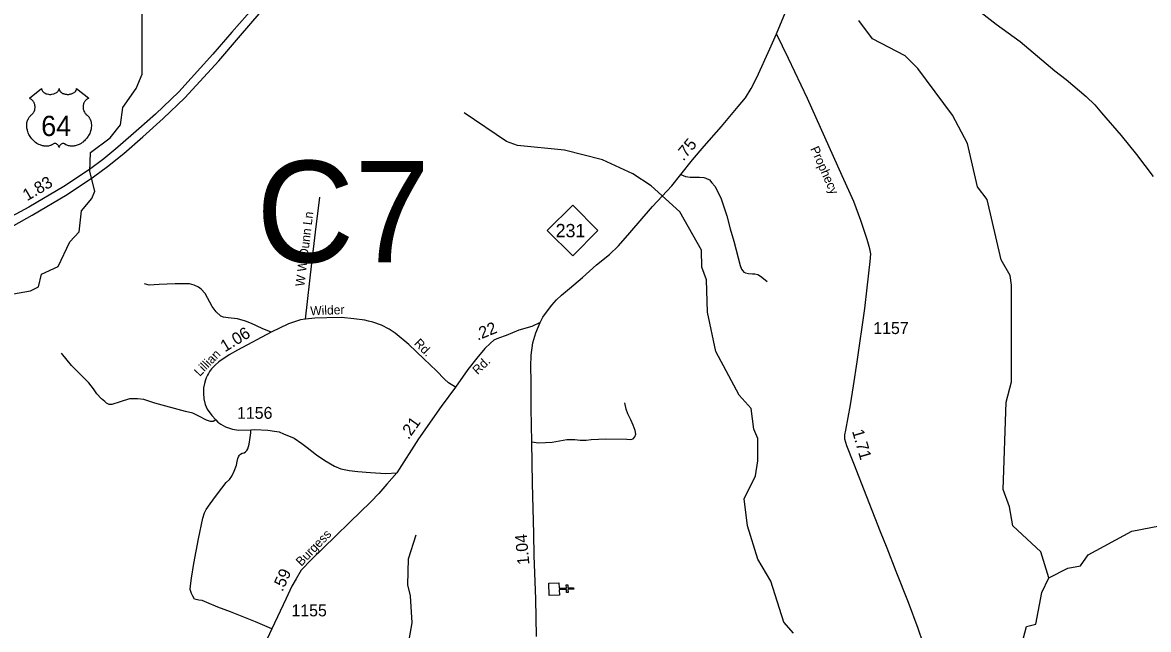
# Model space of a CAD drawing. Extents: x 2220236 to 2384410, y 720751 to 894131.
# Drawn here: x 2237843 to 2249679, y 775846 to 782225 of the extents above; entities that cross this region are included whole.
import ezdxf

# ---------------------------------------------------------------- set-up
doc = ezdxf.new("R2010")
doc.units = 0
for name, color, linetype in [('Exist Cultural Church CELL', 7, 'Continuous'), ('Exist Hydrographic Creek Single Shore', 7, 'Continuous'), ('Exist Hydrographic Misc Water Feature', 7, 'Continuous'), ('Exist Road Non-System Type 51', 7, 'Continuous'), ('Exist Road Non-System Type 51 Label', 7, 'Continuous'), ('Exist Road Primary NC Attributed', 7, 'Continuous'), ('Exist Road Primary NC Service Mileage Hundredths English Label', 7, 'Continuous'), ('Exist Road Primary NC Shield CELL', 7, 'Continuous'), ('Exist Road Primary NC Shield Number Label', 7, 'Continuous'), ('Exist Road Primary US Divided Attributed', 7, 'Continuous'), ('Exist Road Primary US Mileage Hundredths English Label', 7, 'Continuous'), ('Exist Road Primary US Shield CELL', 7, 'Continuous'), ('Exist Road Primary US Shield Number Label', 7, 'Continuous'), ('Exist Road Secondary Mileage Hundredths English Label', 7, 'Continuous'), ('Exist Road Secondary Structure Culvert Number Label', 7, 'Continuous'), ('Exist Road Secondary Type 51 Attributed', 7, 'Continuous'), ('Exist Road Secondary Type 51 Label', 7, 'Continuous'), ('Exist Road Secondary Type 51 Number Label', 7, 'Continuous')]:
    doc.layers.add(name, color=color, linetype=linetype)

msp = doc.modelspace()

# ---------------------------------------------------------------- linework, layer by layer
at = {"layer": 'Exist Cultural Church CELL'}
msp.add_lwpolyline([(2243481, 776336), (2243484, 776279), (2243560, 776282), (2243559, 776314), (2243575, 776315), (2243576, 776283), (2243636, 776285), (2243637, 776269), (2243576, 776267), (2243578, 776235), (2243562, 776234), (2243560, 776266), (2243484, 776263), (2243487, 776206), (2243380, 776202), (2243375, 776332)], close=True, dxfattribs=at)
at = {"layer": 'Exist Hydrographic Creek Single Shore'}
for points in [[(2248632, 776388), (2248546, 776662), (2248253, 776934), (2248218, 777135), (2248150, 777316), (2248184, 778234), (2248240, 778449), (2248240, 779466), (2248223, 779565), (2248131, 779731), (2247983, 780364), (2247882, 780497), (2247778, 780952), (2247617, 781250), (2247255, 781740), (2247121, 781874), (2246778, 782052), (2246635, 782245)], [(2245946, 775807), (2245845, 775924), (2245708, 776353), (2245573, 776586), (2245462, 776935), (2245427, 777218), (2245549, 777462), (2245573, 777619), (2245571, 777852), (2245529, 777951), (2245502, 778168), (2245376, 778308), (2245131, 778766), (2245044, 779181), (2245033, 779522), (2244982, 779655), (2244980, 779832), (2244752, 780237), (2244450, 780509), (2244258, 780634), (2243940, 780782), (2243539, 780885), (2243047, 780931), (2242930, 780973), (2242486, 781277)], [(2248117, 774506), (2248129, 774693), (2248228, 774835), (2248223, 775426), (2248263, 775635), (2248362, 775744), (2248395, 775878), (2248494, 775902), (2248558, 776235), (2248632, 776388)]]:
    msp.add_lwpolyline(points, dxfattribs=at)
at = {"layer": 'Exist Hydrographic Misc Water Feature'}
for points in [[(2237687, 779362), (2237928, 779406), (2238011, 779447), (2238044, 779581), (2238218, 779660), (2238341, 779919), (2238440, 780026), (2238463, 780245), (2238570, 780377), (2238603, 780452), (2238551, 780660), (2238558, 780860), (2238765, 781013), (2238872, 781148), (2238896, 781332), (2239036, 781532), (2239101, 781682), (2239106, 783148), (2239145, 783449), (2239342, 783825), (2239473, 784026), (2239845, 784353), (2239927, 784522), (2239918, 784669)], [(2248632, 776388), (2248831, 776489), (2248964, 776516), (2249046, 776632), (2249503, 776879), (2249993, 776973), (2250659, 777012), (2251041, 777132), (2251099, 777174)], [(2241753, 774454), (2241757, 774657), (2241706, 774881), (2241713, 774973), (2241803, 775141), (2241939, 775916), (2241920, 776198), (2241894, 776314), (2241900, 776589), (2241981, 776840)]]:
    msp.add_lwpolyline(points, dxfattribs=at)
at = {"layer": 'Exist Road Non-System Type 51'}
for points in [[(2244764, 780627), (2244813, 780607), (2244860, 780601), (2244958, 780600), (2245003, 780597), (2245025, 780590), (2245063, 780570), (2245090, 780541), (2245119, 780504), (2245145, 780461), (2245188, 780371), (2245248, 780195), (2245282, 780057), (2245319, 779927), (2245386, 779672), (2245402, 779632), (2245413, 779614), (2245426, 779601), (2245442, 779594), (2245475, 779587), (2245518, 779583), (2245542, 779583), (2245573, 779576), (2245602, 779561), (2245633, 779534), (2245671, 779503)], [(2240818, 779108), (2240884, 779695), (2240924, 780022), (2240970, 780389)], [(2240457, 778972), (2240361, 779010), (2240250, 779062), (2240186, 779086), (2240103, 779110), (2240006, 779122), (2239955, 779128), (2239926, 779140), (2239879, 779185), (2239836, 779240), (2239763, 779376), (2239721, 779424), (2239692, 779444), (2239648, 779464), (2239598, 779477), (2239553, 779478), (2239447, 779478), (2239279, 779470), (2239175, 779463), (2239125, 779477)], [(2239874, 778049), (2239846, 778033), (2239818, 778032), (2239777, 778047), (2239697, 778087), (2239633, 778118), (2239555, 778138), (2239234, 778224), (2239118, 778262), (2239050, 778271), (2238967, 778269), (2238870, 778238), (2238781, 778212), (2238753, 778212), (2238726, 778223), (2238707, 778243), (2238672, 778269), (2238625, 778322), (2238589, 778374), (2238540, 778438), (2238358, 778621), (2238254, 778749)], [(2243195, 777819), (2243267, 777809), (2243339, 777810), (2243411, 777816), (2243565, 777842), (2243647, 777843), (2243705, 777837), (2243767, 777836), (2243821, 777842), (2243975, 777851), (2244195, 777845), (2244235, 777842), (2244263, 777850), (2244281, 777872), (2244289, 777898), (2244282, 777938), (2244262, 777992), (2244237, 778050), (2244205, 778111), (2244190, 778161), (2244174, 778227)], [(2240465, 775854), (2240292, 775925), (2240028, 776032), (2239896, 776079), (2239782, 776131), (2239730, 776149), (2239697, 776154), (2239650, 776163), (2239632, 776195), (2239619, 776223), (2239606, 776267), (2239609, 776304), (2239619, 776385), (2239643, 776541), (2239692, 776799), (2239739, 777017), (2239757, 777072), (2239775, 777108), (2239817, 777168), (2239872, 777244), (2239939, 777330), (2239983, 777392), (2240020, 777423), (2240042, 777457), (2240068, 777511), (2240091, 777573), (2240100, 777610), (2240108, 777643), (2240114, 777659), (2240124, 777678), (2240133, 777688), (2240152, 777698), (2240172, 777704), (2240188, 777712), (2240202, 777726), (2240212, 777745), (2240225, 777792), (2240237, 777865), (2240242, 777914), (2240242, 777946)]]:
    msp.add_lwpolyline(points, dxfattribs=at)
at = {"layer": 'Exist Road Primary NC Attributed'}
for points in [[(2245769, 782105), (2245881, 782377), (2246112, 782862), (2246206, 783098), (2246302, 783363)], [(2243285, 779073), (2243314, 779128), (2243361, 779195), (2243407, 779255), (2243457, 779309), (2243508, 779360), (2243592, 779431), (2243731, 779545), (2243878, 779678), (2244014, 779787), (2244109, 779878), (2244227, 780016), (2244464, 780293), (2244669, 780507), (2244764, 780627), (2244887, 780781), (2245007, 780925), (2245190, 781132), (2245366, 781342), (2245442, 781435), (2245504, 781533), (2245562, 781646), (2245700, 781948), (2245769, 782105)], [(2243247, 775773), (2243239, 776167), (2243222, 776620), (2243219, 776856), (2243203, 777381), (2243195, 777819), (2243188, 778168), (2243190, 778456), (2243186, 778610), (2243189, 778730), (2243207, 778857), (2243238, 778964), (2243285, 779073)]]:
    msp.add_lwpolyline(points, dxfattribs=at)
at = {"layer": 'Exist Road Primary NC Shield CELL'}
msp.add_lwpolyline([(2243359, 780040), (2243626, 780307), (2243892, 780040), (2243626, 779774)], close=True, dxfattribs=at)
at = {"layer": 'Exist Road Primary US Divided Attributed'}
for points in [[(2241510, 783780), (2241272, 783516), (2240633, 782793), (2240284, 782398), (2240043, 782122), (2239842, 781894), (2239486, 781496), (2239240, 781262), (2239066, 781107), (2238846, 780915), (2238697, 780793), (2238546, 780682), (2238277, 780500), (2237910, 780284), (2237495, 780064), (2236922, 779777), (2236380, 779505), (2235878, 779250), (2235058, 778847), (2234385, 778513), (2233803, 778213)], [(2233785, 778089), (2234169, 778301), (2234495, 778469), (2235033, 778731), (2235909, 779156), (2236376, 779389), (2236990, 779703), (2237555, 779983), (2237945, 780201), (2238312, 780419), (2238590, 780604), (2238736, 780712), (2238908, 780847), (2239109, 781024), (2239323, 781217), (2239549, 781435), (2239906, 781823), (2240112, 782064), (2240353, 782340), (2240693, 782720), (2241328, 783439), (2241584, 783729)]]:
    msp.add_lwpolyline(points, dxfattribs=at)
at = {"layer": 'Exist Road Primary US Shield CELL'}
msp.add_lwpolyline([(2238043, 781531), (2238044, 781526), (2238045, 781520), (2238046, 781516), (2238049, 781510), (2238054, 781503), (2238061, 781496), (2238068, 781489), (2238073, 781486), (2238082, 781481), (2238092, 781477), (2238103, 781474), (2238115, 781472), (2238127, 781470), (2238139, 781470), (2238152, 781471), (2238167, 781474), (2238174, 781476), (2238181, 781478), (2238188, 781481), (2238196, 781485), (2238202, 781489), (2238207, 781493), (2238214, 781499), (2238219, 781506), (2238221, 781510), (2238223, 781513), (2238226, 781521), (2238227, 781525), (2238227, 781532), (2238228, 781526), (2238228, 781522), (2238229, 781518), (2238231, 781514), (2238234, 781509), (2238237, 781504), (2238242, 781498), (2238246, 781494), (2238249, 781492), (2238258, 781486), (2238268, 781480), (2238273, 781478), (2238278, 781476), (2238285, 781474), (2238292, 781473), (2238298, 781472), (2238305, 781471), (2238312, 781470), (2238318, 781470), (2238325, 781470), (2238331, 781470), (2238338, 781471), (2238345, 781472), (2238351, 781474), (2238359, 781476), (2238366, 781478), (2238372, 781481), (2238380, 781485), (2238386, 781489), (2238391, 781493), (2238397, 781498), (2238402, 781504), (2238405, 781509), (2238407, 781513), (2238409, 781518), (2238411, 781523), (2238411, 781528), (2238411, 781532), (2238540, 781429), (2238537, 781428), (2238530, 781425), (2238524, 781421), (2238516, 781415), (2238512, 781412), (2238508, 781408), (2238505, 781404), (2238501, 781401), (2238498, 781396), (2238494, 781391), (2238491, 781385), (2238489, 781380), (2238485, 781370), (2238483, 781363), (2238482, 781357), (2238480, 781346), (2238480, 781341), (2238480, 781335), (2238480, 781329), (2238481, 781324), (2238482, 781318), (2238482, 781313), (2238484, 781307), (2238486, 781300), (2238489, 781293), (2238495, 781282), (2238503, 781270), (2238508, 781264), (2238513, 781259), (2238521, 781252), (2238526, 781248), (2238530, 781243), (2238539, 781234), (2238542, 781229), (2238545, 781225), (2238548, 781219), (2238551, 781214), (2238554, 781209), (2238558, 781198), (2238561, 781187), (2238563, 781182), (2238565, 781169), (2238566, 781163), (2238567, 781151), (2238567, 781136), (2238566, 781122), (2238563, 781105), (2238561, 781095), (2238558, 781084), (2238555, 781074), (2238549, 781059), (2238544, 781049), (2238537, 781036), (2238532, 781029), (2238527, 781020), (2238520, 781011), (2238512, 781001), (2238503, 780991), (2238495, 780983), (2238485, 780974), (2238479, 780969), (2238470, 780963), (2238458, 780955), (2238447, 780948), (2238437, 780943), (2238428, 780939), (2238417, 780935), (2238398, 780930), (2238391, 780928), (2238382, 780927), (2238375, 780926), (2238367, 780926), (2238357, 780926), (2238347, 780926), (2238338, 780928), (2238328, 780930), (2238318, 780933), (2238309, 780937), (2238299, 780941), (2238283, 780951), (2238279, 780954), (2238276, 780954), (2238270, 780955), (2238264, 780953), (2238258, 780951), (2238255, 780949), (2238250, 780946), (2238246, 780943), (2238242, 780939), (2238239, 780936), (2238236, 780933), (2238232, 780926), (2238230, 780922), (2238229, 780918), (2238227, 780912), (2238225, 780920), (2238223, 780925), (2238220, 780930), (2238217, 780934), (2238213, 780939), (2238209, 780943), (2238204, 780947), (2238199, 780950), (2238195, 780952), (2238191, 780953), (2238186, 780954), (2238182, 780955), (2238179, 780955), (2238175, 780954), (2238169, 780950), (2238164, 780946), (2238158, 780942), (2238151, 780938), (2238145, 780936), (2238139, 780933), (2238132, 780931), (2238124, 780929), (2238116, 780927), (2238109, 780926), (2238101, 780925), (2238094, 780925), (2238087, 780925), (2238080, 780926), (2238072, 780926), (2238063, 780928), (2238054, 780930), (2238046, 780932), (2238037, 780935), (2238028, 780938), (2238016, 780943), (2238008, 780948), (2237995, 780955), (2237980, 780965), (2237969, 780975), (2237961, 780982), (2237948, 780995), (2237941, 781003), (2237930, 781017), (2237923, 781028), (2237918, 781036), (2237911, 781048), (2237907, 781056), (2237902, 781067), (2237899, 781078), (2237895, 781088), (2237894, 781094), (2237891, 781105), (2237890, 781113), (2237888, 781123), (2237888, 781135), (2237887, 781145), (2237888, 781154), (2237889, 781164), (2237890, 781175), (2237892, 781184), (2237894, 781190), (2237897, 781199), (2237901, 781207), (2237905, 781216), (2237909, 781223), (2237914, 781231), (2237919, 781237), (2237926, 781244), (2237932, 781251), (2237939, 781256), (2237946, 781263), (2237950, 781268), (2237955, 781274), (2237958, 781279), (2237961, 781284), (2237965, 781292), (2237968, 781298), (2237971, 781306), (2237972, 781312), (2237974, 781320), (2237975, 781328), (2237975, 781337), (2237975, 781344), (2237974, 781353), (2237972, 781362), (2237970, 781369), (2237967, 781378), (2237964, 781384), (2237959, 781392), (2237954, 781400), (2237948, 781407), (2237942, 781412), (2237937, 781417), (2237932, 781420), (2237925, 781424), (2237919, 781427), (2237915, 781429)], close=True, dxfattribs=at)
at = {"layer": 'Exist Road Secondary Type 51 Attributed'}
for points in [[(2246302, 783363), (2246480, 783258), (2247017, 782924), (2247329, 782728), (2247718, 782477), (2247921, 782330), (2248077, 782207), (2248329, 782025), (2248694, 781717), (2248814, 781626), (2249024, 781447), (2249113, 781360), (2249184, 781276), (2249391, 781036), (2249551, 780838), (2249727, 780607)], [(2247310, 775702), (2247256, 775857), (2247157, 776128), (2247027, 776456), (2246932, 776699), (2246860, 776874), (2246717, 777241), (2246580, 777591), (2246508, 777777), (2246488, 777846), (2246488, 777892), (2246497, 777941), (2246545, 778208), (2246577, 778406), (2246615, 778658), (2246696, 779218), (2246722, 779436), (2246754, 779712), (2246760, 779795), (2246751, 779848), (2246736, 779894), (2246720, 779946), (2246656, 780145), (2246580, 780343), (2246459, 780615), (2246093, 781427), (2245895, 781848), (2245769, 782105)], [(2242394, 778394), (2242322, 778440), (2242278, 778478), (2242193, 778563), (2242062, 778692), (2241903, 778841), (2241761, 778959), (2241696, 779003), (2241616, 779045), (2241527, 779077), (2241480, 779088), (2241441, 779098), (2241326, 779112), (2241197, 779124), (2241043, 779121), (2240916, 779117), (2240818, 779108), (2240765, 779099), (2240722, 779088), (2240639, 779057), (2240457, 778972), (2240104, 778780)], [(2243285, 779073), (2243196, 779031), (2243060, 778993), (2242928, 778937), (2242848, 778906), (2242799, 778886), (2242761, 778855), (2242703, 778799), (2242619, 778697), (2242523, 778577), (2242394, 778394)], [(2240104, 778780), (2240014, 778731), (2239907, 778660), (2239867, 778625), (2239831, 778584), (2239808, 778556), (2239798, 778536), (2239787, 778519), (2239775, 778492), (2239768, 778469), (2239756, 778433), (2239747, 778384), (2239747, 778330), (2239749, 778271), (2239763, 778212), (2239785, 778160), (2239832, 778094), (2239874, 778049), (2239896, 778026), (2239929, 778003), (2239978, 777975), (2240050, 777951), (2240115, 777941), (2240242, 777946), (2240285, 777948), (2240423, 777941), (2240493, 777930), (2240541, 777922), (2240586, 777904), (2240697, 777857), (2240780, 777800), (2240834, 777758), (2240934, 777681), (2241021, 777621), (2241124, 777563), (2241190, 777536), (2241275, 777518), (2241369, 777505), (2241502, 777496), (2241663, 777486), (2241776, 777494)], [(2242394, 778394), (2242244, 778189), (2242006, 777850), (2241776, 777494)], [(2241776, 777494), (2241674, 777375), (2241589, 777274), (2241505, 777187), (2241282, 776975), (2241132, 776826), (2240881, 776581), (2240771, 776469), (2240718, 776380), (2240675, 776301), (2240611, 776164), (2240465, 775854), (2240344, 775596), (2240208, 775340), (2240102, 775134), (2240030, 775008), (2240002, 774968)]]:
    msp.add_lwpolyline(points, dxfattribs=at)

# ---------------------------------------------------------------- texts
at = {"layer": 'Exist Road Non-System Type 51 Label'}
msp.add_text('W W Dunn Ln', height=95, rotation=83.0757, dxfattribs=at).set_placement((2240805, 779447))
at = {"layer": 'Exist Road Primary NC Service Mileage Hundredths English Label'}
for s, rotation, p in [('.75', 50.0814, (2244790, 780763)), ('1.04', 95.1766, (2243172, 776530))]:
    msp.add_text(s, height=125, rotation=rotation, dxfattribs=at).set_placement(p)
at = {"layer": 'Exist Road Primary NC Shield Number Label'}
msp.add_text('231', height=140, dxfattribs=at).set_placement((2243447, 779968))
at = {"layer": 'Exist Road Primary US Mileage Hundredths English Label'}
msp.add_text('1.83', height=125, rotation=30.391, dxfattribs=at).set_placement((2237891, 780346))
at = {"layer": 'Exist Road Primary US Shield Number Label'}
msp.add_text('64', height=212.5, dxfattribs=at).set_placement((2238039, 781032))
at = {"layer": 'Exist Road Secondary Mileage Hundredths English Label'}
for s, rotation, p in [('1.06', 31.2553, (2239971, 778758)), ('.22', 22.262, (2242627, 778881)), ('.21', 54.5522, (2241900, 777835)), ('1.71', 286.2502, (2246561, 777931)), ('.59', 65.7942, (2240576, 776237))]:
    msp.add_text(s, height=125, rotation=rotation, dxfattribs=at).set_placement(p)
at = {"layer": 'Exist Road Secondary Structure Culvert Number Label'}
msp.add_text('C7', height=1066.3, dxfattribs=at).set_placement((2240300, 779705))
at = {"layer": 'Exist Road Secondary Type 51 Label'}
for s, rotation, p in [('Prophecy', 294.001, (2246122, 780899)), ('Wilder', 2.0987, (2240869, 779148)), ('Rd.', 314.7279, (2241953, 778847)), ('Lillian', 45.7708, (2239706, 778499)), ('Rd.', 44.0934, (2242627, 778519)), ('Burgess', 46.1038, (2240774, 776505))]:
    msp.add_text(s, height=95, rotation=rotation, dxfattribs=at).set_placement(p)
at = {"layer": 'Exist Road Secondary Type 51 Number Label'}
for s, p in [('1157', (2246786, 778951)), ('1156', (2240098, 778060)), ('1155', (2240670, 775984))]:
    msp.add_text(s, height=125, dxfattribs=at).set_placement(p)

doc.saveas('drawing.dxf')
